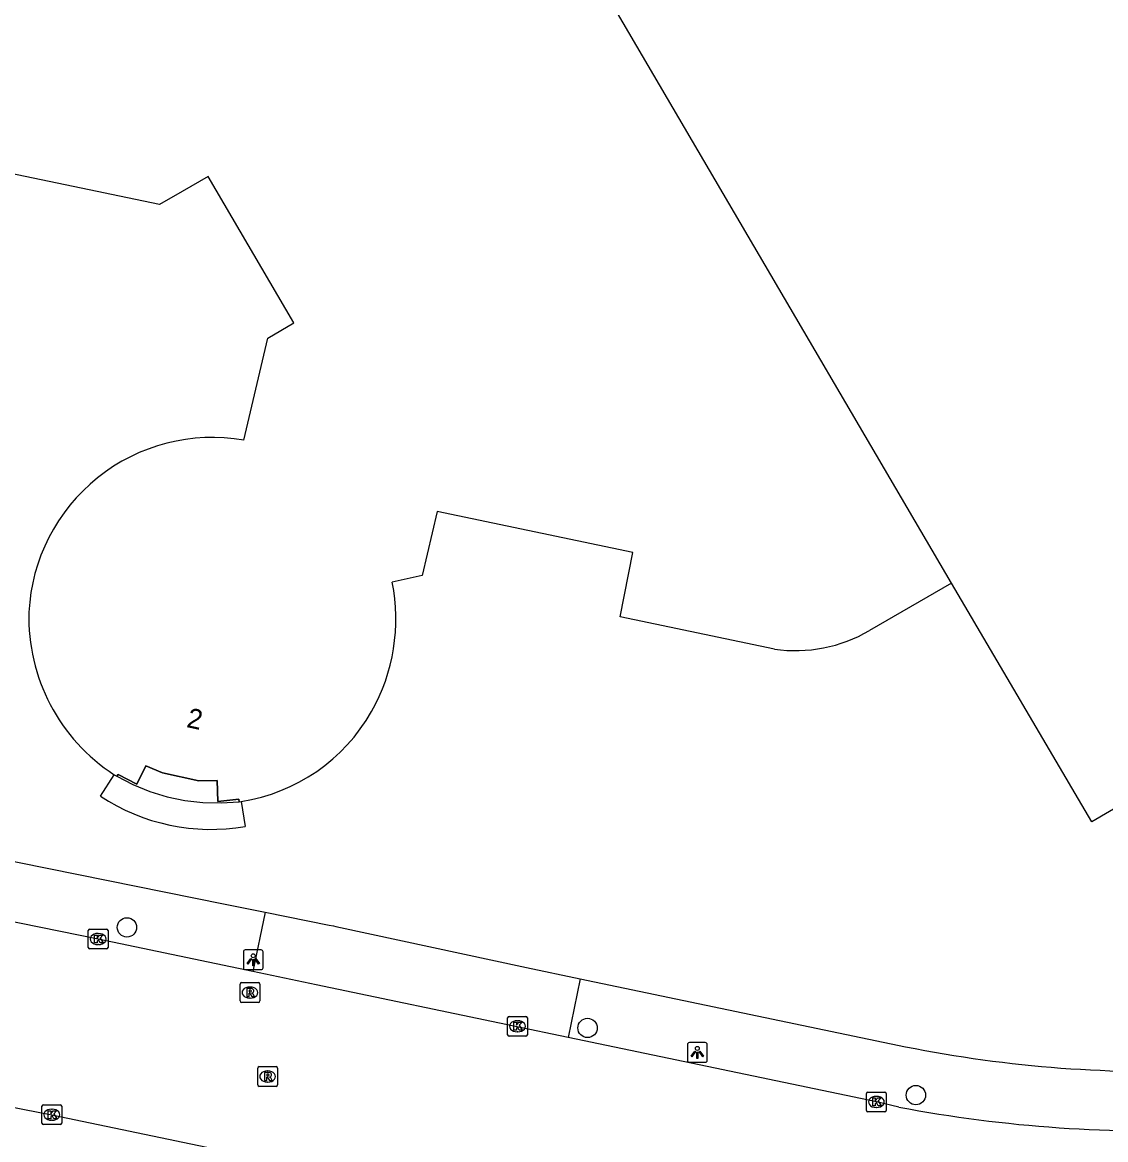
# Model space of a CAD drawing. Extents: x 157692 to 159670, y 381454 to 383289.
# Drawn here: x 159027.6 to 159082.4, y 382238.1 to 382294.6 of the extents above; entities that cross this region are included whole.
import ezdxf

# ---------------------------------------------------------------- set-up
doc = ezdxf.new("R2010")
doc.units = 0
for name, color, linetype in [('IMGEO_Boom', 7, 'Continuous'), ('IMGEO_Erf', 7, 'Continuous'), ('IMGEO_Kolk', 7, 'Continuous'), ('IMGEO_Lichtpunt', 7, 'Continuous'), ('IMGEO_Pand', 7, 'Continuous'), ('IMGEO_Pand_nummerreeks', 7, 'Continuous'), ('IMGEO_Pand_overbouw', 7, 'Continuous'), ('IMGEO_Rijbaan_lokaal_open', 7, 'Continuous'), ('IMGEO_Rioolput', 7, 'Continuous'), ('IMGEO_Voetpad_open', 7, 'Continuous')]:
    doc.layers.add(name, color=color, linetype=linetype)

msp = doc.modelspace()

# ---------------------------------------------------------------- linework, layer by layer
at = {"layer": 'IMGEO_Boom'}
for centre in [(159032.915, 382248.807), (159056.212, 382243.722), (159072.817, 382240.327)]:
    msp.add_circle(centre, 0.489, dxfattribs=at)
at = {"layer": 'IMGEO_Erf'}
for points in [[(159031.57, 382255.44), (159032.273, 382256.527)], [(159038.7, 382255.178), (159038.896, 382253.904)]]:
    msp.add_lwpolyline(points, dxfattribs=at)
msp.add_arc((159037.193, 382264.021), 10.259, 236.7631, 279.5542, dxfattribs=at)
at = {"layer": 'IMGEO_Kolk'}
for p, q in [((159030.961, 382247.793), (159030.961, 382248.645)), ((159031.036, 382248.719), (159031.888, 382248.719)), ((159031.449, 382248.499), (159031.474, 382248.499)), ((159031.962, 382248.645), (159031.962, 382247.793)), ((159031.472, 382247.939), (159031.447, 382247.939)), ((159031.888, 382247.719), (159031.036, 382247.719)), ((159052.167, 382243.381), (159052.167, 382244.233)), ((159052.242, 382244.307), (159053.094, 382244.307)), ((159052.655, 382244.087), (159052.68, 382244.087)), ((159053.168, 382244.233), (159053.168, 382243.381)), ((159053.094, 382243.307), (159052.242, 382243.307)), ((159052.678, 382243.527), (159052.653, 382243.527)), ((159070.392, 382240.482), (159071.244, 382240.482)), ((159070.317, 382239.556), (159070.317, 382240.408)), ((159070.805, 382240.262), (159070.83, 382240.262)), ((159071.318, 382240.408), (159071.318, 382239.556)), ((159028.618, 382238.909), (159028.618, 382239.761)), ((159028.693, 382239.835), (159029.545, 382239.835)), ((159029.106, 382239.615), (159029.131, 382239.615)), ((159029.619, 382239.761), (159029.619, 382238.909)), ((159071.244, 382239.482), (159070.392, 382239.482)), ((159070.828, 382239.702), (159070.803, 382239.702)), ((159029.545, 382238.835), (159028.693, 382238.835)), ((159029.129, 382239.055), (159029.104, 382239.055))]:
    msp.add_line(p, q, dxfattribs=at)
for points in [[(159030.961, 382247.793), (159030.961, 382248.645)], [(159031.036, 382248.719), (159031.888, 382248.719)], [(159031.282, 382248.419), (159031.405, 382248.419), (159031.405, 382248.268), (159031.535, 382248.419), (159031.699, 382248.419), (159031.553, 382248.268), (159031.706, 382248.019), (159031.554, 382248.019), (159031.469, 382248.183), (159031.405, 382248.116), (159031.405, 382248.019), (159031.282, 382248.019), (159031.282, 382248.419)], [(159031.962, 382248.645), (159031.962, 382247.793)], [(159031.888, 382247.719), (159031.036, 382247.719)], [(159052.167, 382243.381), (159052.167, 382244.233)], [(159052.242, 382244.307), (159053.094, 382244.307)], [(159052.488, 382244.007), (159052.611, 382244.007), (159052.611, 382243.856), (159052.741, 382244.007), (159052.905, 382244.007), (159052.759, 382243.856), (159052.912, 382243.607), (159052.76, 382243.607), (159052.675, 382243.771), (159052.611, 382243.704), (159052.611, 382243.607), (159052.488, 382243.607), (159052.488, 382244.007)], [(159053.168, 382244.233), (159053.168, 382243.381)], [(159053.094, 382243.307), (159052.242, 382243.307)], [(159070.392, 382240.482), (159071.244, 382240.482)], [(159070.317, 382239.556), (159070.317, 382240.408)], [(159070.638, 382240.182), (159070.761, 382240.182), (159070.761, 382240.031), (159070.891, 382240.182), (159071.055, 382240.182), (159070.909, 382240.031), (159071.062, 382239.782), (159070.91, 382239.782), (159070.825, 382239.946), (159070.761, 382239.879), (159070.761, 382239.782), (159070.638, 382239.782), (159070.638, 382240.182)], [(159071.318, 382240.408), (159071.318, 382239.556)], [(159028.618, 382238.909), (159028.618, 382239.761)], [(159028.693, 382239.835), (159029.545, 382239.835)], [(159028.939, 382239.535), (159029.062, 382239.535), (159029.062, 382239.384), (159029.192, 382239.535), (159029.356, 382239.535), (159029.21, 382239.384), (159029.363, 382239.135), (159029.211, 382239.135), (159029.126, 382239.299), (159029.062, 382239.232), (159029.062, 382239.135), (159028.939, 382239.135), (159028.939, 382239.535)], [(159029.619, 382239.761), (159029.619, 382238.909)], [(159071.244, 382239.482), (159070.392, 382239.482)], [(159029.545, 382238.835), (159028.693, 382238.835)]]:
    msp.add_lwpolyline(points, dxfattribs=at)
for centre, start, end in [((159031.038, 382248.643), 91.552, 178.448), ((159031.038, 382248.643), 91.552, 178.448), ((159031.886, 382248.643), 1.552, 88.448), ((159031.886, 382248.643), 1.552, 88.448), ((159031.038, 382247.795), 181.552, 268.448), ((159031.038, 382247.795), 181.552, 268.448), ((159031.886, 382247.795), 271.552, 358.448), ((159031.886, 382247.795), 271.552, 358.448), ((159052.244, 382244.231), 91.552, 178.448), ((159052.244, 382244.231), 91.552, 178.448), ((159053.092, 382244.231), 1.552, 88.448), ((159053.092, 382244.231), 1.552, 88.448), ((159052.244, 382243.383), 181.552, 268.448), ((159052.244, 382243.383), 181.552, 268.448), ((159053.092, 382243.383), 271.552, 358.448), ((159053.092, 382243.383), 271.552, 358.448), ((159070.394, 382240.406), 91.552, 178.448), ((159070.394, 382240.406), 91.552, 178.448), ((159071.242, 382240.406), 1.552, 88.448), ((159071.242, 382240.406), 1.552, 88.448), ((159028.695, 382239.759), 91.552, 178.448), ((159028.695, 382239.759), 91.552, 178.448), ((159029.543, 382239.759), 1.552, 88.448), ((159029.543, 382239.759), 1.552, 88.448), ((159070.394, 382239.558), 181.552, 268.448), ((159070.394, 382239.558), 181.552, 268.448), ((159071.242, 382239.558), 271.552, 358.448), ((159071.242, 382239.558), 271.552, 358.448), ((159028.695, 382238.911), 181.552, 268.448), ((159028.695, 382238.911), 181.552, 268.448), ((159029.543, 382238.911), 271.552, 358.448), ((159029.543, 382238.911), 271.552, 358.448)]:
    msp.add_arc(centre, 0.0765, start, end, dxfattribs=at)
for centre, major_axis, ratio, start_param, end_param in [((159031.448, 382248.219), (-0.387, 0.002), 0.722429, 4.712389, 7.853982), ((159031.473, 382248.219), (-0.39, 0.002), 0.717154, 1.570796, 4.712389), ((159052.654, 382243.807), (-0.387, 0.002), 0.722429, 4.712389, 7.853982), ((159052.679, 382243.807), (-0.39, 0.002), 0.717154, 1.570796, 4.712389), ((159070.804, 382239.982), (-0.387, 0.002), 0.722429, 4.712389, 7.853982), ((159070.829, 382239.982), (-0.39, 0.002), 0.717154, 1.570796, 4.712389), ((159029.105, 382239.335), (-0.387, 0.002), 0.722429, 4.712389, 7.853982), ((159029.13, 382239.335), (-0.39, 0.002), 0.717154, 1.570796, 4.712389)]:
    msp.add_ellipse(centre, major_axis=major_axis, ratio=ratio, start_param=start_param, end_param=end_param, dxfattribs=at)
at = {"layer": 'IMGEO_Lichtpunt'}
for p, q in [((159038.803, 382247.573), (159038.803, 382246.766)), ((159038.803, 382247.573), (159038.803, 382246.766)), ((159039.705, 382247.668), (159038.897, 382247.668)), ((159039.705, 382247.668), (159038.897, 382247.668)), ((159039.799, 382246.766), (159039.799, 382247.573)), ((159039.799, 382246.766), (159039.799, 382247.573)), ((159038.897, 382246.672), (159039.705, 382246.672)), ((159038.897, 382246.672), (159039.705, 382246.672)), ((159061.266, 382242.89), (159061.266, 382242.083)), ((159061.266, 382242.89), (159061.266, 382242.083)), ((159062.168, 382242.985), (159061.36, 382242.985)), ((159062.168, 382242.985), (159061.36, 382242.985)), ((159062.262, 382242.083), (159062.262, 382242.89)), ((159062.262, 382242.083), (159062.262, 382242.89)), ((159061.36, 382241.989), (159062.168, 382241.989)), ((159061.36, 382241.989), (159062.168, 382241.989))]:
    msp.add_line(p, q, dxfattribs=at)
for points in [[(159039.177, 382247.237), (159039.216, 382247.209), (159039.028, 382246.947), (159038.99, 382246.974), (159039.177, 382247.237)], [(159039.279, 382247.189), (159039.326, 382247.189), (159039.326, 382246.867), (159039.279, 382246.867), (159039.279, 382247.189)], [(159039.389, 382247.209), (159039.427, 382247.236), (159039.614, 382246.974), (159039.575, 382246.946), (159039.389, 382247.209)], [(159061.64, 382242.554), (159061.679, 382242.526), (159061.491, 382242.264), (159061.453, 382242.291), (159061.64, 382242.554)], [(159061.742, 382242.506), (159061.789, 382242.506), (159061.789, 382242.184), (159061.742, 382242.184), (159061.742, 382242.506)], [(159061.852, 382242.526), (159061.89, 382242.553), (159062.077, 382242.291), (159062.038, 382242.263), (159061.852, 382242.526)]]:
    msp.add_lwpolyline(points, dxfattribs=at)
for centre in [(159039.302, 382247.371), (159061.765, 382242.688)]:
    msp.add_circle(centre, 0.0994, dxfattribs=at)
for centre, start, end in [((159038.897, 382247.573), 90, 180), ((159038.897, 382247.573), 90, 180), ((159039.705, 382247.573), 0, 90), ((159039.705, 382247.573), 0, 90), ((159038.897, 382246.766), 180, 270), ((159038.897, 382246.766), 180, 270), ((159039.705, 382246.766), 270, 0), ((159039.705, 382246.766), 270, 360), ((159061.36, 382242.89), 90, 180), ((159061.36, 382242.89), 90, 180), ((159062.168, 382242.89), 0, 90), ((159062.168, 382242.89), 0, 90), ((159061.36, 382242.083), 180, 270), ((159061.36, 382242.083), 180, 270), ((159062.168, 382242.083), 270, 0), ((159062.168, 382242.083), 270, 360)]:
    msp.add_arc(centre, 0.0946, start, end, dxfattribs=at)
at = {"layer": 'IMGEO_Pand'}
for points in [[(159074.613, 382266.206), (159037.037, 382330.336)], [(159038.824, 382273.44), (159040.045, 382278.599), (159041.352, 382279.365), (159037.026, 382286.78), (159035.711, 382286.015), (159034.57, 382285.351), (159018.608, 382288.681)], [(159065.661, 382262.872), (159057.861, 382264.501), (159058.495, 382267.764), (159048.599, 382269.834), (159047.845, 382266.59), (159046.331, 382266.26)], [(159074.613, 382266.206), (159070.467, 382263.811)], [(159105.215, 382249.821), (159101.591, 382247.698), (159100.241, 382250), (159093.699, 382261.16), (159081.718, 382254.144), (159074.613, 382266.206)], [(159032.273, 382256.527), (159032.4, 382256.446), (159032.471, 382256.545), (159033.413, 382256.048), (159033.868, 382256.971), (159034.711, 382256.617), (159036.549, 382256.222), (159037.472, 382256.233), (159037.52, 382255.17), (159038.576, 382255.282), (159038.598, 382255.163), (159038.7, 382255.178)]]:
    msp.add_lwpolyline(points, dxfattribs=at)
for centre, radius, start, end in [((159037.237, 382264.285), 9.291, 80.1678, 177.1402), ((159037.008, 382264.397), 9.508, 330.5275, 11.3015), ((159037.411, 382264.467), 9.458, 178.2911, 237.0909), ((159066.709, 382270.277), 7.479, 261.9453, 300.1651), ((159037.299, 382264.254), 9.184, 278.7732, 330.4069)]:
    msp.add_arc(centre, radius, start, end, dxfattribs=at)
at = {"layer": 'IMGEO_Pand_overbouw'}
msp.add_lwpolyline([(159032.4, 382256.446), (159033.217, 382256.025), (159034.069, 382255.68), (159034.949, 382255.413), (159035.849, 382255.227), (159036.762, 382255.123), (159037.681, 382255.101), (159038.598, 382255.163), (159038.576, 382255.282), (159037.52, 382255.17), (159037.472, 382256.233), (159036.549, 382256.222), (159034.711, 382256.617), (159033.868, 382256.971), (159033.413, 382256.048), (159032.471, 382256.545)], close=True, dxfattribs=at)
at = {"layer": 'IMGEO_Rijbaan_lokaal_open'}
for points in [[(159039.284, 382246.575), (159031.461, 382248.218), (159022.658, 382250), (159022.426, 382250.046)], [(158992.644, 382246.73), (159000, 382245.252), (159010.595, 382243.123), (159016.412, 382241.871), (159020.387, 382241.034), (159029.12, 382239.334), (159049.484, 382235.081), (159069.282, 382230.962), (159071.283, 382230.543), (159073.688, 382230.1), (159077.721, 382229.67), (159082.382, 382229.41)], [(159055.232, 382243.237), (159052.478, 382243.812), (159042.482, 382245.903), (159039.284, 382246.575)], [(159071.959, 382239.72), (159070.817, 382239.981), (159055.232, 382243.237)]]:
    msp.add_lwpolyline(points, dxfattribs=at)
msp.add_arc((159084.882, 382308.108), 69.598, 259.2991, 272.75298, dxfattribs=at)
at = {"layer": 'IMGEO_Rioolput'}
for p, q in [((159038.635, 382245.086), (159038.635, 382245.938)), ((159038.71, 382246.012), (159039.562, 382246.012)), ((159039.123, 382245.792), (159039.148, 382245.792)), ((159039.636, 382245.938), (159039.636, 382245.086)), ((159039.562, 382245.012), (159038.71, 382245.012)), ((159039.146, 382245.232), (159039.121, 382245.232)), ((159039.53, 382240.84), (159039.53, 382241.692)), ((159039.605, 382241.766), (159040.457, 382241.766)), ((159040.531, 382241.692), (159040.531, 382240.84)), ((159040.018, 382241.546), (159040.043, 382241.546)), ((159040.457, 382240.766), (159039.605, 382240.766)), ((159040.041, 382240.986), (159040.016, 382240.986))]:
    msp.add_line(p, q, dxfattribs=at)
for points in [[(159038.635, 382245.086), (159038.635, 382245.938)], [(159038.71, 382246.012), (159039.562, 382246.012)], [(159039.224, 382245.71), (159038.972, 382245.712), (159038.972, 382245.312)], [(159039.15, 382245.631), (159039.096, 382245.631), (159039.096, 382245.55)], [(159039.636, 382245.938), (159039.636, 382245.086)], [(159039.562, 382245.012), (159038.71, 382245.012)], [(159038.972, 382245.312), (159039.096, 382245.312), (159039.096, 382245.474), (159039.107, 382245.474)], [(159039.096, 382245.55), (159039.148, 382245.55)], [(159039.154, 382245.445), (159039.225, 382245.312), (159039.365, 382245.312), (159039.3, 382245.438)], [(159039.53, 382240.84), (159039.53, 382241.692)], [(159039.605, 382241.766), (159040.457, 382241.766)], [(159040.531, 382241.692), (159040.531, 382240.84)], [(159040.119, 382241.464), (159039.867, 382241.466), (159039.867, 382241.066)], [(159039.867, 382241.066), (159039.991, 382241.066), (159039.991, 382241.228), (159040.002, 382241.228)], [(159040.045, 382241.385), (159039.991, 382241.385), (159039.991, 382241.304)], [(159039.991, 382241.304), (159040.043, 382241.304)], [(159040.049, 382241.199), (159040.12, 382241.066), (159040.26, 382241.066), (159040.195, 382241.192)], [(159040.457, 382240.766), (159039.605, 382240.766)]]:
    msp.add_lwpolyline(points, dxfattribs=at)
for centre, radius, start, end in [((159038.712, 382245.936), 0.0765, 91.552, 178.448), ((159038.712, 382245.936), 0.0765, 91.552, 178.448), ((159039.132, 382245.739), 0.19, 274.7715, 282.9687), ((159039.156, 382245.535), 0.0964, 77.0061, 93.1865), ((159039.17, 382245.592), 0.0378, 276.6634, 79.6772), ((159039.223, 382245.6), 0.109, 350.3612, 89.416), ((159039.221, 382245.6), 0.112, 277.5842, 350.9817), ((159039.56, 382245.936), 0.0765, 1.552, 88.448), ((159039.56, 382245.936), 0.0765, 1.552, 88.448), ((159038.712, 382245.088), 0.0765, 181.552, 268.448), ((159038.712, 382245.088), 0.0765, 181.552, 268.448), ((159039.106, 382245.421), 0.0533, 26.0293, 88.6989), ((159039.205, 382245.385), 0.108, 29.5134, 73.7905), ((159039.56, 382245.088), 0.0765, 271.552, 358.448), ((159039.56, 382245.088), 0.0765, 271.552, 358.448), ((159039.607, 382241.69), 0.0765, 91.552, 178.448), ((159039.607, 382241.69), 0.0765, 91.552, 178.448), ((159040.455, 382241.69), 0.0765, 1.552, 88.448), ((159040.455, 382241.69), 0.0765, 1.552, 88.448), ((159040.001, 382241.175), 0.0533, 26.0293, 88.6989), ((159040.027, 382241.493), 0.19, 274.7715, 282.9687), ((159040.051, 382241.289), 0.0964, 77.0061, 93.1865), ((159040.065, 382241.346), 0.0378, 276.6634, 79.6772), ((159040.118, 382241.354), 0.109, 350.3612, 89.416), ((159040.116, 382241.354), 0.112, 277.5842, 350.9817), ((159040.1, 382241.139), 0.108, 29.5134, 73.7905), ((159039.607, 382240.842), 0.0765, 181.552, 268.448), ((159039.607, 382240.842), 0.0765, 181.552, 268.448), ((159040.455, 382240.842), 0.0765, 271.552, 358.448), ((159040.455, 382240.842), 0.0765, 271.552, 358.448)]:
    msp.add_arc(centre, radius, start, end, dxfattribs=at)
for centre, major_axis, ratio, start_param, end_param in [((159039.122, 382245.512), (-0.387, 0.002), 0.722429, 4.712389, 7.853982), ((159039.147, 382245.512), (-0.39, 0.002), 0.717154, 1.570796, 4.712389), ((159040.017, 382241.266), (-0.387, 0.002), 0.722429, 4.712389, 7.853982), ((159040.042, 382241.266), (-0.39, 0.002), 0.717154, 1.570796, 4.712389)]:
    msp.add_ellipse(centre, major_axis=major_axis, ratio=ratio, start_param=start_param, end_param=end_param, dxfattribs=at)
at = {"layer": 'IMGEO_Voetpad_open'}
for points in [[(159023.028, 382252.988), (159037.803, 382250), (159039.91, 382249.574)], [(159039.91, 382249.574), (159039.284, 382246.575)], [(159039.91, 382249.574), (159043.144, 382248.92), (159043.356, 382248.877), (159043.484, 382248.846), (159053.13, 382246.78), (159055.84, 382246.213)], [(159055.84, 382246.213), (159055.232, 382243.237)], [(159055.84, 382246.213), (159072.286, 382242.773)]]:
    msp.add_lwpolyline(points, dxfattribs=at)
msp.add_arc((159084.907, 382305.696), 64.176, 258.65835, 272.8475, dxfattribs=at)

# ---------------------------------------------------------------- texts
at = {"layer": 'IMGEO_Pand_nummerreeks'}
msp.add_text('2', height=1, rotation=347.8712, dxfattribs=at).set_placement((159035.889, 382258.942))

doc.saveas('drawing.dxf')
